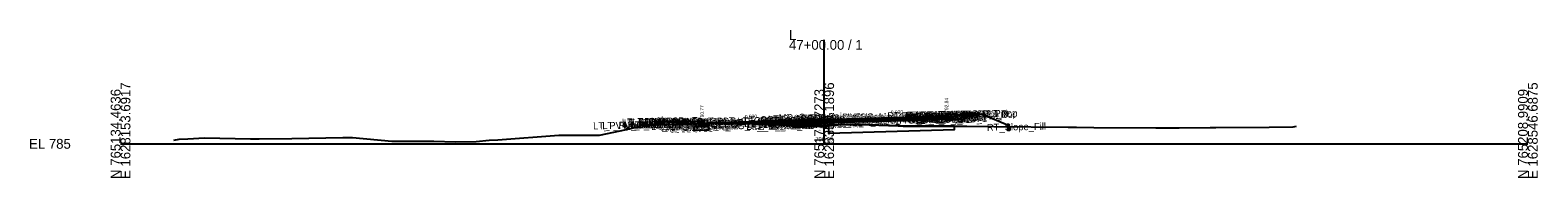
# Model space of a CAD drawing. Extents: x -26 to 4403, y -510 to 9556.
# Drawn here: x 2974.3 to 3402.8, y 6990.3 to 7032.4 of the extents above; entities that cross this region are included whole.
import ezdxf

# ---------------------------------------------------------------- set-up
doc = ezdxf.new("R2010")
doc.units = 0
for name, color, linetype in [('Default', 7, 'Continuous'), ('Exist CMT Pavement', 7, 'Continuous'), ('Exist Cross Section Cell', 7, 'Continuous'), ('Exist XS Center Line Elevation Label', 7, 'Continuous'), ('Exist XS Ground Line', 7, 'Continuous'), ('Prop CMT Conc Surface', 7, 'Continuous'), ('Prop CMT Concrete Structures', 7, 'Continuous'), ('Prop CMT Pvmt Course 1', 7, 'Continuous'), ('Prop CMT Pvmt Course 1 CG', 7, 'Continuous'), ('Prop CMT Pvmt Course 2', 7, 'Continuous'), ('Prop CMT Pvmt Course 2 Wedge', 7, 'Continuous'), ('Prop CMT Pvmt Course 3', 7, 'Continuous'), ('Prop CMT Pvmt Course 3 Wedge', 7, 'Continuous'), ('Prop CMT Pvmt Surface', 7, 'Continuous'), ('Prop CMT Shallow Undercut', 7, 'Continuous'), ('Prop CMT Shallow Undercut Boundary', 7, 'Continuous'), ('Prop CMT Slope Grass', 7, 'Continuous'), ('Prop CMT Subgrade Earthwork', 7, 'Continuous'), ('Prop CMT Undercut Boundary', 7, 'Continuous'), ('Prop XS Finish Grade CurbGutter', 7, 'Continuous'), ('Prop XS Hydro Elevations', 7, 'Continuous'), ('Prop XS SE Text', 7, 'Continuous'), ('Prop XS Side Slope Text', 7, 'Continuous'), ('Scratch_Level_0', 7, 'Continuous')]:
    doc.layers.add(name, color=color, linetype=linetype)

msp = doc.modelspace()

# ---------------------------------------------------------------- linework, layer by layer
at = {"layer": 'Exist CMT Pavement'}
msp.add_lwpolyline([(3167.27, 7005.81), (3173.06, 7005.77), (3177.7, 7005.75), (3181.87, 7005.61), (3189.57, 7005.32), (3190.77, 7005.25), (3191.25, 7005.22)], dxfattribs=at)
at = {"layer": 'Exist Cross Section Cell'}
for p, q in [((3200, 7000), (3200, 7029.56)), ((3000, 7000), (3200, 7000)), ((3200, 7000), (3400, 7000))]:
    msp.add_line(p, q, dxfattribs=at)
at = {"layer": 'Exist XS Ground Line'}
msp.add_lwpolyline([(3015.18, 7001.04), (3016.62, 7001.37), (3019.11, 7001.46), (3023.83, 7001.75), (3036.96, 7001.4), (3039.43, 7001.43), (3048.71, 7001.56), (3063.16, 7001.78), (3065.89, 7001.84), (3077.11, 7000.77), (3084.64, 7000.72), (3089.02, 7000.71), (3095.19, 7000.6), (3101.04, 7000.67), (3104.79, 7001.05), (3107.24, 7001.11), (3124.54, 7002.46), (3133.91, 7002.49), (3136.14, 7002.44), (3142.02, 7003.71), (3144.65, 7004.26), (3148.44, 7005.31), (3149.42, 7005.41), (3150.84, 7005.44), (3151.56, 7005.46), (3152.92, 7005.53), (3158.3, 7005.64), (3165.59, 7005.82), (3173.06, 7005.77), (3177.7, 7005.75), (3181.87, 7005.61), (3189.57, 7005.32), (3190.77, 7005.25), (3193.04, 7005.13), (3200, 7005.29), (3203.58, 7005.38), (3210.08, 7005.53), (3221.03, 7005.12), (3221.72, 7005.09), (3222.49, 7005.07), (3224.87, 7005.05), (3240.54, 7005.01), (3248.17, 7004.93), (3269.3, 7004.72), (3270.9, 7004.7), (3271.73, 7004.7), (3276.6, 7004.66), (3294.27, 7004.56), (3295.8, 7004.53), (3300.9, 7004.52), (3309.67, 7004.63), (3311.35, 7004.64), (3326.44, 7004.71), (3333.31, 7004.82), (3334.24, 7005.04)], dxfattribs=at)
at = {"layer": 'Prop CMT Conc Surface'}
for points in [[(3232.75, 7007.86), (3234.75, 7007.84)], [(3234.75, 7007.84), (3234.75, 7008.34), (3235.25, 7008.34)], [(3238.77, 7008.42), (3243.77, 7008.52)], [(3161.23, 7006.35), (3156.23, 7006.45)], [(3165.25, 7005.77), (3165.25, 7006.27), (3164.75, 7006.27)], [(3167.25, 7005.91), (3165.25, 7005.77)]]:
    msp.add_lwpolyline(points, dxfattribs=at)
at = {"layer": 'Prop CMT Concrete Structures'}
for points in [[(3232.75, 7007.86), (3234.75, 7007.84), (3234.75, 7008.34), (3235.25, 7008.34)], [(3235.25, 7008.34), (3235.25, 7007.35), (3232.75, 7007.27)], [(3232.75, 7007.27), (3232.75, 7007.86)], [(3243.77, 7008.52), (3238.77, 7008.42)], [(3238.77, 7008.42), (3238.77, 7008.08)], [(3238.77, 7008.08), (3243.77, 7008.19)], [(3243.77, 7008.19), (3243.77, 7008.52)], [(3156.23, 7006.12), (3156.23, 7006.45)], [(3156.23, 7006.45), (3161.23, 7006.35)], [(3161.23, 7006.02), (3156.23, 7006.12)], [(3161.23, 7006.35), (3161.23, 7006.02)], [(3167.25, 7005.91), (3165.25, 7005.77), (3165.25, 7006.27), (3164.75, 7006.27)], [(3164.75, 7006.27), (3164.75, 7005.25), (3167.25, 7005.33)], [(3167.25, 7005.33), (3167.25, 7005.91)]]:
    msp.add_lwpolyline(points, dxfattribs=at)
at = {"layer": 'Prop CMT Pvmt Course 1'}
for points in [[(3200, 7006.89), (3167.25, 7005.91)], [(3167.25, 7005.66), (3200, 7006.64)], [(3200, 7006.88), (3232.75, 7007.86)], [(3232.75, 7007.61), (3200, 7006.63)], [(3200, 7006.63), (3200, 7006.88)], [(3200, 7006.63), (3200, 7006.63), (3200, 7006.63)], [(3208.75, 7006.9), (3208.75, 7006.9), (3208.75, 7006.9)], [(3232.75, 7007.86), (3232.75, 7007.61)], [(3167.25, 7005.91), (3167.25, 7005.66), (3167.25, 7005.66)], [(3191.25, 7006.37), (3191.25, 7006.37)]]:
    msp.add_lwpolyline(points, dxfattribs=at)
at = {"layer": 'Prop CMT Pvmt Course 1 CG'}
for points in [[(3232.75, 7007.27), (3235.75, 7007.36), (3236.07, 7007.04)], [(3232.75, 7006.94), (3232.75, 7007.27)], [(3236.07, 7007.04), (3232.75, 7006.94)], [(3167.25, 7005.33), (3164.25, 7005.24), (3163.91, 7004.89)], [(3163.91, 7004.89), (3167.25, 7004.99)], [(3167.25, 7004.99), (3167.25, 7005.33)], [(3200, 7005.97), (3191.25, 7005.71)], [(3200, 7005.97), (3200, 7006.3)], [(3206.4, 7006.16), (3208.75, 7006.23)]]:
    msp.add_lwpolyline(points, dxfattribs=at)
at = {"layer": 'Prop CMT Pvmt Course 2'}
for points in [[(3200, 7006.63), (3232.75, 7007.61)], [(3232.75, 7007.27), (3200, 7006.3)], [(3200, 7006.3), (3200, 7006.63)], [(3232.75, 7007.61), (3232.75, 7007.27)], [(3167.25, 7005.33), (3167.25, 7005.33), (3167.25, 7005.66), (3167.25, 7005.66)], [(3167.25, 7005.66), (3167.25, 7005.33)], [(3191.25, 7006.37), (3191.25, 7006.37)]]:
    msp.add_lwpolyline(points, dxfattribs=at)
at = {"layer": 'Prop CMT Pvmt Course 2 Wedge'}
for points in [[(3173.06, 7005.83), (3177.7, 7005.97), (3181.87, 7006.1), (3189.57, 7006.33), (3200, 7006.64)], [(3200, 7006.3), (3189.57, 7005.99), (3181.87, 7005.76), (3179.44, 7005.69), (3177.7, 7005.75), (3173.06, 7005.77), (3171.34, 7005.78)], [(3171.34, 7005.78), (3173.06, 7005.83)]]:
    msp.add_lwpolyline(points, dxfattribs=at)
at = {"layer": 'Prop CMT Pvmt Course 3'}
for points in [[(3200, 7006.3), (3232.75, 7007.27)], [(3232.75, 7006.94), (3200, 7005.97)], [(3232.75, 7007.27), (3232.75, 7006.94)], [(3167.25, 7005.33), (3167.25, 7005.33), (3167.25, 7004.99), (3167.25, 7004.99)], [(3167.25, 7004.99), (3167.25, 7005.33)], [(3200, 7005.97), (3200, 7006.3)]]:
    msp.add_lwpolyline(points, dxfattribs=at)
at = {"layer": 'Prop CMT Pvmt Course 3 Wedge'}
for points in [[(3179.44, 7005.69), (3181.87, 7005.76)], [(3191.25, 7005.22), (3190.77, 7005.25), (3189.57, 7005.32), (3181.87, 7005.61), (3179.44, 7005.69)], [(3181.87, 7005.76), (3189.57, 7005.99), (3190.77, 7006.03), (3191.25, 7006.04)]]:
    msp.add_lwpolyline(points, dxfattribs=at)
at = {"layer": 'Prop CMT Pvmt Surface'}
for points in [[(3200, 7006.89), (3167.25, 7005.91)], [(3200, 7006.88), (3232.75, 7007.86)]]:
    msp.add_lwpolyline(points, dxfattribs=at)
at = {"layer": 'Prop CMT Shallow Undercut'}
for points in [[(3162.91, 7004.87), (3162.91, 7003.86), (3167.25, 7003.99), (3167.25, 7004.99)], [(3191.25, 7005.22), (3191.25, 7004.71), (3201.25, 7005.01), (3201.25, 7005.32), (3194.26, 7005.16), (3193.04, 7005.13)]]:
    msp.add_lwpolyline(points, close=True, dxfattribs=at)
at = {"layer": 'Prop CMT Shallow Undercut Boundary'}
msp.add_lwpolyline([(3162.91, 7004.87), (3162.91, 7003.86), (3167.25, 7003.99), (3167.25, 7004.99)], close=True, dxfattribs=at)
msp.add_lwpolyline([(3191.25, 7005.22), (3191.25, 7004.71), (3201.25, 7005.01), (3201.25, 7005.32), (3195.47, 7005.19), (3193.04, 7005.13), (3191.25, 7005.22)], dxfattribs=at)
at = {"layer": 'Prop CMT Slope Grass'}
for p, q in [((3235.25, 7008.34), (3244.75, 7008.53)), ((3244.75, 7008.53), (3252.1, 7005.39))]:
    msp.add_line(p, q, dxfattribs=at)
for points in [[(3164.75, 7006.27), (3155.25, 7006.46), (3152.38, 7005.5)], [(3252.1, 7005.39), (3252.11, 7003.89), (3252.77, 7003.89), (3252.77, 7004.89)]]:
    msp.add_lwpolyline(points, dxfattribs=at)
at = {"layer": 'Prop CMT Subgrade Earthwork'}
for points in [[(3208.75, 7006.23), (3232.75, 7006.94)], [(3232.75, 7006.94), (3236.07, 7007.04), (3237.41, 7008.38)], [(3232.75, 7006.94), (3232.75, 7006.94)], [(3167.25, 7004.99), (3163.91, 7004.89), (3162.48, 7006.32)], [(3167.25, 7004.99), (3167.27, 7005.81)], [(3167.25, 7004.99), (3167.25, 7005.33)], [(3167.25, 7004.99), (3167.25, 7004.99)], [(3167.25, 7004.99), (3167.25, 7004.99)], [(3200, 7005.97), (3191.25, 7005.71)], [(3191.25, 7005.71), (3191.25, 7005.71)], [(3191.25, 7005.71), (3191.25, 7005.71)], [(3191.25, 7005.71), (3191.25, 7005.22)], [(3200, 7005.97), (3208.75, 7006.23)], [(3200, 7005.97), (3200, 7005.97)], [(3200, 7005.97), (3200, 7005.97)], [(3208.75, 7006.23), (3208.75, 7006.23)], [(3208.75, 7006.23), (3208.75, 7006.23)]]:
    msp.add_lwpolyline(points, dxfattribs=at)
at = {"layer": 'Prop CMT Undercut Boundary'}
msp.add_lwpolyline([(3201.25, 7005.32), (3201.25, 7003), (3237.07, 7004.07), (3237.07, 7005.02), (3223.68, 7005.06), (3222.49, 7005.07), (3221.72, 7005.09), (3215.56, 7005.33), (3210.08, 7005.53), (3207.64, 7005.48)], close=True, dxfattribs=at)
at = {"layer": 'Prop XS Finish Grade CurbGutter'}
for p, q in [((3252.11, 7005.39), (3252.3, 7005.39)), ((3252.11, 7005.39), (3252.77, 7005.39)), ((3252.11, 7005.39), (3252.11, 7004.39)), ((3252.11, 7004.39), (3252.11, 7003.89)), ((3252.11, 7004.39), (3252.77, 7004.39)), ((3252.11, 7003.89), (3252.77, 7003.89)), ((3252.77, 7004.97), (3252.42, 7005.33)), ((3252.77, 7004.97), (3252.77, 7004.39)), ((3252.77, 7004.89), (3252.77, 7004.89)), ((3252.77, 7004.39), (3252.77, 7003.89))]:
    msp.add_line(p, q, dxfattribs=at)
msp.add_arc((3252.3, 7005.22), 0.166, 43.9997, 90, dxfattribs=at)

# ---------------------------------------------------------------- texts
at = {"layer": 'Default'}
msp.add_text('-', height=0.0001, dxfattribs=at).set_placement((3000, 7000))
at = {"layer": 'Exist Cross Section Cell'}
for s, p in [('L', (3190, 7029.56)), ('47+00.00 / 1', (3190, 7026.76)), ('EL 785', (2974, 6998.6))]:
    msp.add_text(s, height=2.8, dxfattribs=at).set_placement(p)
for s, p in [('N 765134.4636', (3000, 6990)), ('E 1628153.6917', (3002.8, 6990)), ('N 765171.7273', (3200, 6990)), ('E 1628350.1896', (3202.8, 6990)), ('N 765208.9909', (3400, 6990)), ('E 1628546.6875', (3402.8, 6990))]:
    msp.add_text(s, height=2.8, rotation=90, dxfattribs=at).set_placement(p)
at = {"layer": 'Exist XS Center Line Elevation Label'}
msp.add_text('790.29', height=1.2, dxfattribs=at).set_placement((3197.46, 7000.69))
at = {"layer": 'Prop XS Hydro Elevations'}
for s, p in [('790.77', (3165.75, 7006.77)), ('792.84', (3235.25, 7008.84))]:
    msp.add_text(s, height=1, rotation=90, dxfattribs=at).set_placement(p)
at = {"layer": 'Prop XS SE Text'}
for p in [(3177.47, 7007.22), (3218.97, 7008.45)]:
    msp.add_text('0.030', height=1, rotation=1.704, dxfattribs=at).set_placement(p)
at = {"layer": 'Prop XS Side Slope Text'}
for s, rotation, p in [('3:1', 18.4393, (3152.82, 7006.44)), ('2.3:1', 336.8614, (3247.61, 7007.84))]:
    msp.add_text(s, height=1, rotation=rotation, dxfattribs=at).set_placement(p)
at = {"layer": 'Scratch_Level_0'}
for s, p in [('LT_PV_Sub_Tie_Out', (3134.34, 7004.11)), ('LT_PV_OEEOP_EG', (3136.94, 7004.16)), ('47+00.00', (3142.58, 7004.27)), ('LT_SDWK_Out_Top', (3142.49, 7005.18)), ('LT_SDWK_Out_Bot', (3142.52, 7004.84)), ('LT_Slope_Fill', (3142.92, 7004.32)), ('LT_Sub_Trench_Out_DLT', (3143.08, 7004.93)), ('47+00.00', (3144.54, 7004.32)), ('LT_CSLP_Pnt', (3145.44, 7005.27)), ('47+00.00', (3148.81, 7005.32)), ('LT_SDWK_In_Top', (3149.11, 7005.11)), ('LT_SDWK_In_Bot', (3149.14, 7004.78)), ('LT_CG_Top_Face', (3152.53, 7005.02)), ('LT_CG_Top_BOC', (3153.05, 7005.04)), ('LT_CG_Top_Gut', (3153.51, 7004.54)), ('47+00.00', (3154.04, 7005.22)), ('LT_PV2_OEEOP', (3156.58, 7004.45)), ('LT_PV3_OEEOP', (3156.58, 7004.11)), ('LT_PV2_OEOT', (3157.45, 7004.46)), ('LT_PV1_OEOT', (3158.01, 7004.73)), ('47+00.00', (3158.15, 7005.14)), ('47+00.00', (3159.43, 7004.7)), ('LT_CG_Top_Face_Med', (3175.39, 7005.48)), ('LT_CG_Top_Gut_Med', (3176.37, 7005.33)), ('LT_CG_Top_BOC_Med', (3177.18, 7005.75)), ('LT_CG_Bot_BOC_Med', (3177.21, 7004.77)), ('LT_CG_Bot_IE_Med', (3177.34, 7004.76)), ('LT_Sub_IEOT_CG_1', (3178.14, 7004.45)), ('LT_Sub_IEEOP', (3181.13, 7004.51)), ('LT_PV2_IEEOP', (3181.22, 7005.17)), ('LT_PV3_IEEOP', (3181.22, 7004.84)), ('LT_CG1_Shelf_In', (3181.46, 7004.86)), ('LT_Sub_PGL', (3182.39, 7004.53)), ('LT_PV2_PGL', (3182.48, 7005.2)), ('LT_PV3_PGL', (3182.48, 7004.87)), ('LT_PV1_PGL', (3183.05, 7005.46)), ('LT_Sub_DLT_In', (3184.04, 7006.04)), ('47+00.00', (3184.45, 7005.49)), ('LT_Sub_IEOP', (3184.36, 7004.59)), ('47+00.00', (3185.3, 7005.72)), ('MD_Crown Point', (3187.09, 7006.43)), ('RT_CG_Top_Face_Med', (3191.35, 7005.96)), ('RT_CG_Top_BOC_Med', (3191.61, 7006.23)), ('RT_CG_Bot_BOC_Med', (3191.64, 7005.2)), ('RT_CG_Top_Gut_Med', (3192.32, 7005.81)), ('RT_Sub_DLT_In', (3193.89, 7006.36)), ('RT_CG_Bot_IE_Med', (3194.79, 7005.28)), ('RT_CG1_Shelf_In', (3194.89, 7005.26)), ('RT_Sub_IEOT_CG_1', (3195.59, 7004.97)), ('RT_Sub_IEOP', (3197.13, 7004.97)), ('RT_Sub_OEEOP', (3197.94, 7005.01)), ('RT_PV2_OEEOP', (3198.03, 7005.68)), ('RT_PV3_OEEOP', (3198.03, 7005.35)), ('RT_Sub_IEEOP', (3198.58, 7005.02)), ('RT_PV2_IEEOP', (3198.68, 7005.69)), ('RT_Sub_PGL', (3199.84, 7005.05)), ('RT_PV2_PGL', (3199.94, 7005.72)), ('RT_PV1_PGL', (3200.5, 7005.98)), ('47+00.00', (3200.76, 7006.3)), ('RT_Sub_Trench_Out_DLT', (3217.96, 7006.99)), ('RT_Sub_OEOT_CG_1', (3218.95, 7005.67)), ('47+00.00', (3220.79, 7006.57)), ('RT_CG_Top_Face', (3221.99, 7007.08)), ('RT_CG1_Shelf_Out', (3222.28, 7006.1)), ('RT_CG_Bot_IE', (3222.64, 7006.07)), ('RT_Sub_OEOT', (3222.8, 7005.74)), ('RT_PV2_OEOT', (3222.9, 7006.41)), ('RT_PV3_OEOT', (3222.9, 7006.08)), ('RT_CG_Top_Gut', (3222.96, 7006.6)), ('RT_PV1_OEOT', (3223.46, 7006.67)), ('RT_CG_Top_BOC', (3223.51, 7007.1)), ('RT_CG_Bot_BOC', (3223.54, 7006.12)), ('RT_Sub_OEOP', (3226.16, 7005.84)), ('RT_SDWK_In_Top', (3226.6, 7007.18)), ('47+00.00', (3226.75, 7006.71)), ('RT_SDWK_In_Bot', (3226.64, 7006.84)), ('47+00.00', (3228.04, 7007.2)), ('RT_SDWK_Out_Top', (3229.98, 7007.24)), ('RT_SDWK_Out_Bot', (3230.01, 7006.91)), ('47+00.00', (3232.46, 7007.29)), ('RT_CSLP_Pnt', (3234.9, 7007.33)), ('47+00.00', (3237.66, 7007.39)), ('LT_CG1_Shelf_Out', (3150.82, 7003.97)), ('LT_CG_Bot_BOC', (3153.09, 7004.02)), ('LT_Sub_OEOT_CG_1', (3153.49, 7003.72)), ('LT_Sub_OEOP', (3154.04, 7003.7)), ('LT_Sub_OEEOP', (3156.48, 7003.78)), ('LT_CG_Bot_IE', (3157.19, 7004.13)), ('LT_Sub_OEOT', (3157.35, 7003.8)), ('LT_PV3_OEOT', (3157.45, 7004.13)), ('LT_PV_Sub_Tie_In', (3177.84, 7003.95)), ('LT_PV_IEEOP_EG', (3179.46, 7003.99)), ('RT_Slope_Fill', (3246.26, 7003.67))]:
    msp.add_text(s, height=2, rotation=1.1458, dxfattribs=at).set_placement(p)

doc.saveas('drawing.dxf')
